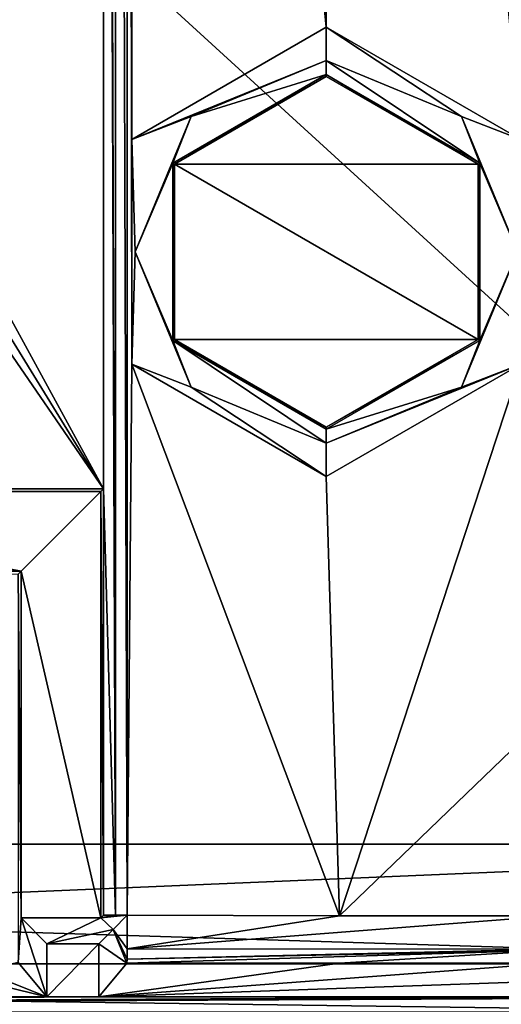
# Model space of a CAD drawing. Header units: metres. Extents: x -205 to 205, y -82 to 82.
# Tile 332 of 426: x 150 to 160, y -41 to -20. Entities that reach past the tile are written whole.
import ezdxf

# ---------------------------------------------------------------- set-up
doc = ezdxf.new("R2010")
doc.units = ezdxf.units.M
doc.layers.add('solid_PRT0003', color=7, linetype='CONTINUOUS')

msp = doc.modelspace()

# ---------------------------------------------------------------- linework, layer by layer
at = {"layer": 'solid_PRT0003'}
for points in [[(0, -75), (0, 75), (200, 75)], [(200, -75), (0, -75), (200, 75)], [(151.542328, -39, 6), (151.28923, 39, 6), (151.28923, 30, 6)], [(151.542328, -39, 6), (151.542328, 39, 6), (151.28923, 39, 6)], [(151.542328, 39, 6), (151.789261, -38.999981, 5.997921), (151.789261, 38.999981, 5.997921)], [(151.542328, -39, 6), (151.789261, -38.999981, 5.997921), (151.542328, 39, 6)], [(151.883072, -27.370523, 6), (151.789261, 38.999981, 5.997921), (151.789261, -38.999981, 5.997921)], [(151.789261, 38.999981, 5.997921), (151.883072, -27.370523, 6), (151.883255, -22.629152, 6)], [(151.883255, -22.629152, 6), (151.883072, 22.629477, 6), (151.789261, 38.999981, 5.997921)], [(88.489235, -37.5, 108.5), (173.489243, 37.5, 108.5), (88.489235, 37.5, 108.5)], [(88.489235, -37.5, 108.5), (173.489243, -37.5, 108.5), (173.489243, 37.5, 108.5)], [(172.061722, -37.5, 108.410858), (89.916756, -37.5, 108.410858), (89.916756, 37.5, 108.410858)], [(172.061722, 37.5, 108.410858), (172.061722, -37.5, 108.410858), (89.916756, 37.5, 108.410858)], [(125.646461, 17, 6), (151.28923, -30, 6), (151.28923, 30, 6)], [(151.28923, -30, 6), (151.542328, -39, 6), (151.28923, 30, 6)], [(151.883072, 22.629477, 6), (151.883255, -22.629152, 6), (155.989243, -20.258688, 6)], [(155.989243, 20.258688, 6), (151.883072, 22.629477, 6), (155.989243, -20.258688, 6)], [(160.095215, 22.629152, 6), (155.989243, 20.258688, 6), (160.095398, -22.629477, 6)], [(155.989243, 20.258688, 6), (155.989243, -20.258688, 6), (160.095398, -22.629477, 6)], [(124.067619, 14.265637, 6), (151.28923, -30, 6), (125.646461, 17, 6)], [(120.910721, 14.265713, 6), (110.689232, -30, 6), (151.28923, -30, 6)], [(124.067619, 14.265637, 6), (120.910721, 14.265713, 6), (151.28923, -30, 6)], [(155.989243, -20.962704, 6.289814), (155.989243, -20.258688, 6), (151.883255, -22.629152, 6)], [(158.84404, -22.145201, 6.289814), (160.095398, -22.629477, 6), (155.989243, -20.258688, 6)], [(155.989243, -20.962704, 6.289814), (158.84404, -22.145201, 6.289814), (155.989243, -20.258688, 6)], [(153.13443, -22.145201, 6.289814), (155.989243, -20.962704, 6.289814), (151.883255, -22.629152, 6)], [(153.13443, -22.145201, 6.289814), (155.989243, -21.25865, 6.991273), (155.989243, -20.962704, 6.289814)], [(159.22934, -23.129339, 6.991273), (158.84404, -22.145201, 6.289814), (155.989243, -20.962704, 6.289814)], [(155.989243, -21.25865, 6.991273), (159.22934, -23.129339, 6.991273), (155.989243, -20.962704, 6.289814)], [(152.74913, -23.129318, 6.991273), (155.989243, -21.25865, 6.991273), (153.13443, -22.145201, 6.289814)], [(155.989243, -21.302361, 12), (155.989243, -21.25865, 6.991273), (152.74913, -23.129318, 6.991273)], [(152.786911, -23.151289, 12), (155.989243, -21.302361, 12), (152.74913, -23.129318, 6.991273)], [(159.191452, -23.15111, 12), (155.989243, -21.302361, 12), (152.786911, -23.151289, 12)], [(159.191452, -23.15111, 12), (159.22934, -23.129339, 6.991273), (155.989243, -21.25865, 6.991273)], [(159.191452, -23.15111, 12), (155.989243, -21.25865, 6.991273), (155.989243, -21.302361, 12)], [(151.951935, -25, 6.289814), (153.13443, -22.145201, 6.289814), (151.883255, -22.629152, 6)], [(152.74913, -23.129318, 6.991273), (153.13443, -22.145201, 6.289814), (151.951935, -25, 6.289814)], [(158.84404, -22.145201, 6.289814), (160.026535, -25, 6.289814), (160.095398, -22.629477, 6)], [(159.22934, -23.129339, 6.991273), (160.026535, -25, 6.289814), (158.84404, -22.145201, 6.289814)], [(151.951935, -25, 6.289814), (151.883255, -22.629152, 6), (151.883072, -27.370523, 6)], [(152.74913, -26.870661, 6.991273), (152.74913, -23.129318, 6.991273), (151.951935, -25, 6.289814)], [(152.786911, -23.151289, 12), (152.74913, -23.129318, 6.991273), (152.74913, -26.870661, 6.991273)], [(152.787018, -26.84889, 12), (152.786911, -23.151289, 12), (152.74913, -26.870661, 6.991273)], [(159.191452, -23.15111, 12), (152.786911, -23.151289, 12), (159.191559, -26.848711, 12)], [(159.191559, -26.848711, 12), (152.786911, -23.151289, 12), (152.787018, -26.84889, 12)], [(159.191452, -23.15111, 12), (159.191559, -26.848711, 12), (159.22934, -23.129339, 6.991273)], [(159.191559, -26.848711, 12), (159.22934, -26.870682, 6.991273), (159.22934, -23.129339, 6.991273)], [(159.22934, -23.129339, 6.991273), (159.22934, -26.870682, 6.991273), (160.026535, -25, 6.289814)], [(153.13443, -27.854799, 6.289814), (151.951935, -25, 6.289814), (151.883072, -27.370523, 6)], [(152.74913, -26.870661, 6.991273), (151.951935, -25, 6.289814), (153.13443, -27.854799, 6.289814)], [(160.026535, -25, 6.289814), (158.84404, -27.854799, 6.289814), (160.095215, -27.370848, 6)], [(159.22934, -26.870682, 6.991273), (158.84404, -27.854799, 6.289814), (160.026535, -25, 6.289814)], [(152.787018, -26.84889, 12), (152.74913, -26.870661, 6.991273), (155.989243, -28.74135, 6.991273)], [(152.74913, -26.870661, 6.991273), (155.989243, -29.037296, 6.289814), (155.989243, -28.74135, 6.991273)], [(152.74913, -26.870661, 6.991273), (153.13443, -27.854799, 6.289814), (155.989243, -29.037296, 6.289814)], [(159.191559, -26.848711, 12), (152.787018, -26.84889, 12), (155.989243, -28.697639, 12)], [(155.989243, -28.697639, 12), (152.787018, -26.84889, 12), (155.989243, -28.74135, 6.991273)], [(159.191559, -26.848711, 12), (155.989243, -28.697639, 12), (159.22934, -26.870682, 6.991273)], [(159.22934, -26.870682, 6.991273), (155.989243, -28.74135, 6.991273), (158.84404, -27.854799, 6.289814)], [(155.989243, -28.697639, 12), (155.989243, -28.74135, 6.991273), (159.22934, -26.870682, 6.991273)], [(151.883072, -27.370523, 6), (151.789261, -38.999981, 5.997921), (156.269791, -39.010742, 6)], [(155.989243, -29.741312, 6), (151.883072, -27.370523, 6), (156.269791, -39.010742, 6)], [(153.13443, -27.854799, 6.289814), (151.883072, -27.370523, 6), (155.989243, -29.741312, 6)], [(160.095215, -27.370848, 6), (155.989243, -29.741312, 6), (156.269791, -39.010742, 6)], [(155.989243, -29.037296, 6.289814), (155.989243, -29.741312, 6), (160.095215, -27.370848, 6)], [(158.84404, -27.854799, 6.289814), (155.989243, -29.037296, 6.289814), (160.095215, -27.370848, 6)], [(160.095215, -27.370848, 6), (156.269791, -39.010742, 6), (160.461441, -34.975193, 6)], [(153.13443, -27.854799, 6.289814), (155.989243, -29.741312, 6), (155.989243, -29.037296, 6.289814)], [(155.989243, -28.74135, 6.991273), (155.989243, -29.037296, 6.289814), (158.84404, -27.854799, 6.289814)], [(130.989243, -30.02618, 9), (151.28923, -30, 6), (110.689232, -30, 6)], [(130.989243, -30.02618, 9), (151.231644, -30.057598, 12.6), (151.28923, -30, 6)], [(130.989243, -30.02618, 9), (140.921005, -30.057598, 12.6), (151.231644, -30.057598, 12.6)], [(140.921005, -30.057598, 12.6), (140.921005, -31.742403, 12.6), (149.546829, -31.742403, 12.6)], [(151.231644, -30.057598, 12.6), (140.921005, -30.057598, 12.6), (149.546829, -31.742403, 12.6)], [(151.231644, -39.057598, 12.6), (151.231644, -30.057598, 12.6), (149.546829, -31.742403, 12.6)], [(151.231644, -30.057598, 12.6), (151.28923, -39, 6), (151.28923, -30, 6)], [(151.231644, -39.057598, 12.6), (151.28923, -39, 6), (151.231644, -30.057598, 12.6)], [(151.28923, -30, 6), (151.28923, -39, 6), (151.542328, -39, 6)], [(140.921005, -31.742403, 12.6), (149.489243, -31.799999, 6), (149.546829, -31.742403, 12.6)], [(149.546829, -39.057598, 12.6), (149.546829, -31.742403, 12.6), (149.489243, -31.799999, 6)], [(149.546829, -39.057598, 12.6), (151.231644, -39.057598, 12.6), (149.546829, -31.742403, 12.6)], [(149.546829, -39.057598, 12.6), (149.489243, -31.799999, 6), (149.489243, -40, 6)], [(160.461441, -34.975193, 6), (156.269791, -39.010742, 6), (160.750336, -39.010418, 6)], [(89.953697, -41.035542, 108.5), (173.489243, -37.5, 108.5), (88.489235, -37.5, 108.5)], [(171.015366, -40.026123, 108.410858), (89.916756, -37.5, 108.410858), (172.061722, -37.5, 108.410858)], [(90.963112, -40.026123, 108.410858), (89.916756, -37.5, 108.410858), (171.015366, -40.026123, 108.410858)], [(89.953697, -41.035542, 108.5), (172.02478, -41.035538, 108.5), (173.489243, -37.5, 108.5)], [(149.546829, -39.057598, 12.6), (149.489243, -40, 6), (150.091385, -40.722591, 75)], [(149.546829, -39.057598, 12.6), (150.091385, -40.722591, 75), (150.091385, -39.602154, 75)], [(149.546829, -39.057598, 12.6), (150.091385, -39.602154, 75), (151.231644, -39.057598, 12.6)], [(151.231644, -39.057598, 12.6), (150.091385, -39.602154, 75), (151.489807, -39.299423, 40.310471)], [(151.231644, -39.057598, 12.6), (151.489807, -39.299423, 40.310471), (151.789261, -38.999981, 5.997921)], [(151.231644, -39.057598, 12.6), (151.789261, -38.999981, 5.997921), (151.542328, -39, 6)], [(151.231644, -39.057598, 12.6), (151.542328, -39, 6), (151.28923, -39, 6)], [(151.489807, -39.299423, 40.310471), (151.786774, -39.70578, 6.28134), (151.789261, -38.999981, 5.997921)], [(156.269791, -39.010742, 6), (151.789261, -38.999981, 5.997921), (151.786774, -39.70578, 6.28134)], [(151.786774, -39.70578, 6.28134), (160.750336, -39.714111, 6.289498), (160.750336, -39.010418, 6)], [(156.269791, -39.010742, 6), (151.786774, -39.70578, 6.28134), (160.750336, -39.010418, 6)], [(150.091385, -39.602154, 75), (151.187088, -39.602154, 75), (151.489807, -39.299423, 40.310471)], [(151.489807, -39.299423, 40.310471), (151.187088, -39.602154, 75), (151.780594, -40.010365, 6.989528)], [(151.489807, -39.299423, 40.310471), (151.780594, -40.010365, 6.989528), (151.783951, -39.929047, 6.604853)], [(151.489807, -39.299423, 40.310471), (151.783951, -39.929047, 6.604853), (151.786774, -39.70578, 6.28134)], [(151.187088, -39.602154, 75), (150.091385, -40.722591, 75), (151.187088, -40.722591, 75)], [(150.091385, -39.602154, 75), (150.091385, -40.722591, 75), (151.187088, -39.602154, 75)], [(151.187088, -39.602154, 75), (151.187088, -40.722591, 75), (151.780594, -40.010365, 6.989528)], [(160.750336, -39.736137, 6.312008), (151.780594, -40.010365, 6.989528), (156.265656, -40.010365, 6.989528)], [(151.783951, -39.929047, 6.604853), (151.780594, -40.010365, 6.989528), (160.750336, -39.736137, 6.312008)], [(151.786774, -39.70578, 6.28134), (151.783951, -39.929047, 6.604853), (160.750336, -39.714111, 6.289498)], [(151.783951, -39.929047, 6.604853), (160.750336, -39.736137, 6.312008), (160.750336, -39.714111, 6.289498)], [(160.750336, -39.736137, 6.312008), (156.265656, -40.010365, 6.989528), (160.750717, -40.010365, 6.989528)], [(90.963112, -40.026123, 108.410858), (168.489243, -41.072483, 108.410858), (93.489235, -41.072483, 108.410858)], [(90.963112, -40.026123, 108.410858), (171.015366, -40.026123, 108.410858), (168.489243, -41.072483, 108.410858)], [(148.693619, -40.167728, 22.016436), (150.091385, -40.722591, 75), (149.489243, -40, 6)], [(156.265656, -40.010365, 6.989528), (151.780594, -40.010365, 6.989528), (151.187088, -40.722591, 75)], [(160.750717, -40.010365, 6.989528), (156.265656, -40.010365, 6.989528), (151.187088, -40.722591, 75)], [(161.219376, -40.366833, 41.028507), (160.750717, -40.010365, 6.989528), (151.187088, -40.722591, 75)], [(148.159576, -40.247044, 29.590183), (111.887085, -40.722591, 75), (150.091385, -40.722591, 75)], [(148.693619, -40.167728, 22.016436), (148.159576, -40.247044, 29.590183), (150.091385, -40.722591, 75)], [(161.731644, -40.722591, 75), (161.219376, -40.366833, 41.028507), (151.187088, -40.722591, 75)], [(150.091385, -40.722591, 75), (111.887085, -40.722591, 75), (93.489235, -41.072483, 108.410858)], [(151.187088, -40.722591, 75), (150.091385, -40.722591, 75), (93.489235, -41.072483, 108.410858)], [(161.731644, -40.722591, 75), (151.187088, -40.722591, 75), (93.489235, -41.072483, 108.410858)], [(165.102692, -40.722591, 75), (161.731644, -40.722591, 75), (93.489235, -41.072483, 108.410858)], [(168.489243, -40.722591, 75), (165.102692, -40.722591, 75), (93.489235, -41.072483, 108.410858)], [(168.489243, -41.072483, 108.410858), (168.489243, -40.722591, 75), (93.489235, -41.072483, 108.410858)]]:
    msp.add_3dface(points, dxfattribs=at)

doc.saveas('drawing.dxf')
